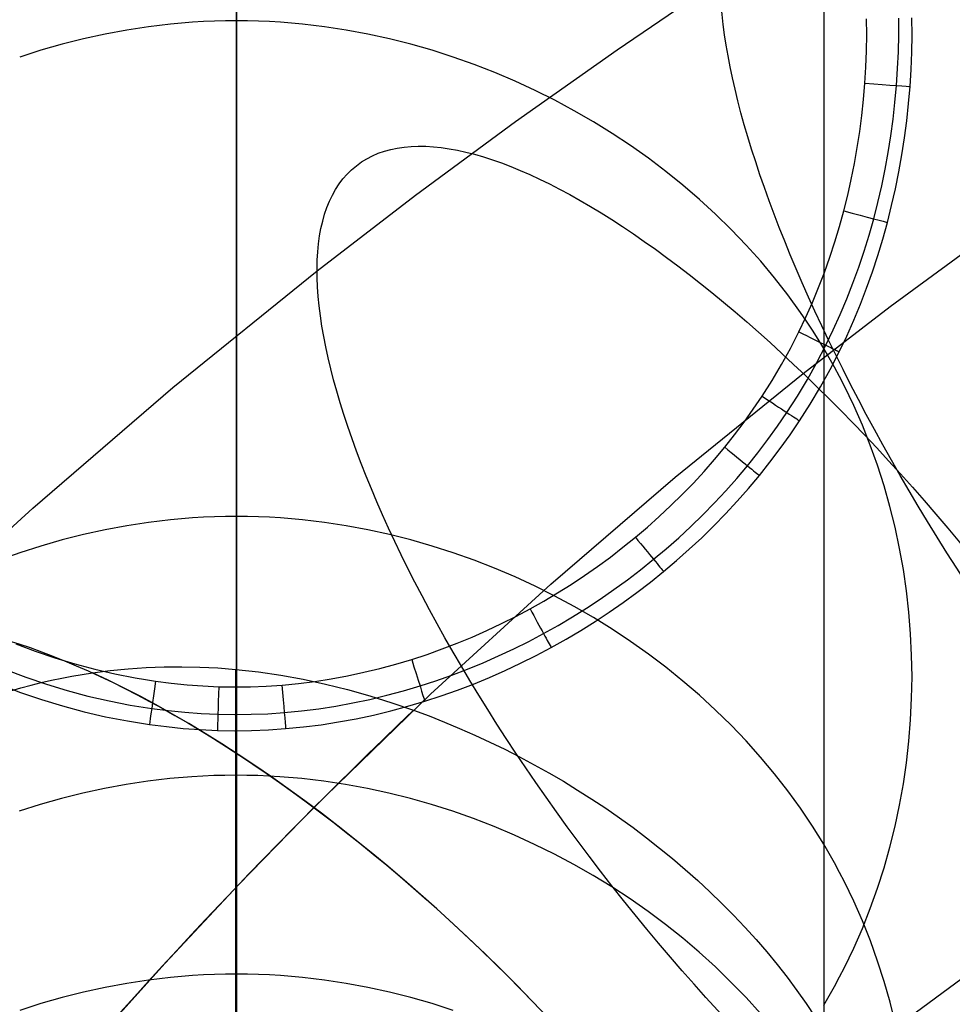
# Model space of a CAD drawing. Extents: x -383 to 1849, y -1185 to -529.
# Tile 633 of 656: x 479 to 499, y -635 to -613. Entities that reach past the tile are written whole.
import ezdxf

# ---------------------------------------------------------------- set-up
doc = ezdxf.new("R2010")
doc.units = 0
doc.layers.add('PREDEFINITO', color=7, linetype='CONTINUOUS')

msp = doc.modelspace()

# ---------------------------------------------------------------- linework, layer by layer
at = {"layer": 'PREDEFINITO'}
for p, q in [((483.672, -597.797, 0.947), (483.674, -689.352, 343.491)), ((483.665, -598.763, -0.312), (483.665, -627.749, -0.312)), ((496.651, -605.521, 0.819), (496.655, -696.67, 341.845)), ((492.081, -613.674, 736.879), (494.364, -612.127, 737.772)), ((483.185, -613.042, 57.86), (482.942, -613.053, 57.857)), ((483.429, -613.036, 57.862), (483.185, -613.042, 57.86)), ((483.672, -613.034, 57.862), (483.429, -613.036, 57.862)), ((483.916, -613.036, 57.862), (483.672, -613.034, 57.862)), ((484.159, -613.042, 57.86), (483.916, -613.036, 57.862)), ((484.402, -613.053, 57.857), (484.159, -613.042, 57.86)), ((497.599, -613.346, -0.312), (497.597, -612.989, -0.312)), ((498.306, -613.349, -0.02), (498.306, -612.977, -0.017)), ((498.599, -613.351, 0.687), (498.597, -612.972, 0.693)), ((481.247, -613.24, 57.807), (480.767, -613.329, 57.783)), ((481.729, -613.166, 57.827), (481.247, -613.24, 57.807)), ((482.213, -613.109, 57.842), (481.729, -613.166, 57.827)), ((482.699, -613.067, 57.853), (482.213, -613.109, 57.842)), ((482.942, -613.053, 57.857), (482.699, -613.067, 57.853)), ((484.645, -613.067, 57.853), (484.402, -613.053, 57.857)), ((485.131, -613.109, 57.842), (484.645, -613.067, 57.853)), ((485.615, -613.166, 57.827), (485.131, -613.109, 57.842)), ((486.097, -613.24, 57.807), (485.615, -613.166, 57.827)), ((486.576, -613.329, 57.783), (486.097, -613.24, 57.807)), ((480.29, -613.434, 57.755), (479.816, -613.553, 57.723)), ((480.767, -613.329, 57.783), (480.29, -613.434, 57.755)), ((487.053, -613.434, 57.755), (486.576, -613.329, 57.783)), ((487.527, -613.553, 57.723), (487.053, -613.434, 57.755)), ((497.593, -613.702, -0.312), (497.599, -613.346, -0.312)), ((498.297, -613.722, -0.022), (498.306, -613.349, -0.02)), ((498.593, -613.73, 0.681), (498.599, -613.351, 0.687)), ((479.346, -613.688, 57.687), (478.88, -613.837, 57.647)), ((479.816, -613.553, 57.723), (479.346, -613.688, 57.687)), ((487.996, -613.688, 57.687), (487.527, -613.553, 57.723)), ((488.461, -613.837, 57.647), (487.996, -613.688, 57.687)), ((489.834, -615.261, 735.962), (492.081, -613.674, 736.879)), ((488.922, -614, 57.604), (488.461, -613.837, 57.647)), ((497.579, -614.058, -0.312), (497.593, -613.702, -0.312)), ((498.281, -614.093, -0.024), (498.297, -613.722, -0.022)), ((498.578, -614.108, 0.675), (498.593, -613.73, 0.681)), ((489.377, -614.178, 57.556), (488.922, -614, 57.604)), ((497.557, -614.414, -0.312), (497.579, -614.058, -0.312)), ((498.256, -614.465, -0.026), (498.281, -614.093, -0.024)), ((498.555, -614.486, 0.669), (498.578, -614.108, 0.675)), ((489.827, -614.369, 57.505), (489.377, -614.178, 57.556)), ((490.27, -614.574, 57.45), (489.827, -614.369, 57.505)), ((497.527, -614.771, -0.312), (497.557, -614.414, -0.312)), ((498.222, -614.837, -0.028), (498.256, -614.465, -0.026)), ((498.523, -614.865, 0.663), (498.555, -614.486, 0.669)), ((490.707, -614.792, 57.392), (490.27, -614.574, 57.45)), ((497.489, -615.126, -0.312), (497.527, -614.771, -0.312)), ((491.136, -615.023, 57.33), (490.707, -614.792, 57.392)), ((498.181, -615.208, -0.03), (498.222, -614.837, -0.028)), ((498.482, -615.244, 0.657), (498.523, -614.865, 0.663)), ((491.558, -615.267, 57.265), (491.136, -615.023, 57.33)), ((497.443, -615.481, -0.312), (497.489, -615.126, -0.312)), ((498.13, -615.578, -0.032), (498.181, -615.208, -0.03)), ((487.625, -616.889, 735.022), (489.834, -615.261, 735.962)), ((491.972, -615.523, 57.196), (491.558, -615.267, 57.265)), ((498.433, -615.621, 0.651), (498.482, -615.244, 0.657)), ((492.377, -615.791, 57.124), (491.972, -615.523, 57.196)), ((497.389, -615.835, -0.312), (497.443, -615.481, -0.312)), ((498.072, -615.948, -0.034), (498.13, -615.578, -0.032)), ((498.375, -615.998, 0.645), (498.433, -615.621, 0.651)), ((492.774, -616.072, 57.049), (492.377, -615.791, 57.124)), ((497.327, -616.188, -0.312), (497.389, -615.835, -0.312)), ((493.16, -616.364, 56.971), (492.774, -616.072, 57.049)), ((498.004, -616.315, -0.036), (498.072, -615.948, -0.034)), ((498.309, -616.373, 0.639), (498.375, -615.998, 0.645)), ((497.257, -616.539, -0.312), (497.327, -616.188, -0.312)), ((493.537, -616.667, 56.889), (493.16, -616.364, 56.971)), ((497.929, -616.682, -0.038), (498.004, -616.315, -0.036)), ((498.233, -616.746, 0.632), (498.309, -616.373, 0.639)), ((493.903, -616.982, 56.805), (493.537, -616.667, 56.889)), ((497.178, -616.888, -0.312), (497.257, -616.539, -0.312)), ((497.844, -617.046, -0.041), (497.929, -616.682, -0.038)), ((485.455, -618.556, 734.06), (487.625, -616.889, 735.022)), ((497.091, -617.235, -0.312), (497.178, -616.888, -0.312)), ((498.149, -617.118, 0.626), (498.233, -616.746, 0.632)), ((494.259, -617.308, 56.718), (493.903, -616.982, 56.805)), ((497.752, -617.408, -0.043), (497.844, -617.046, -0.041)), ((498.056, -617.488, 0.62), (498.149, -617.118, 0.626)), ((494.603, -617.644, 56.628), (494.259, -617.308, 56.718)), ((496.997, -617.579, -0.312), (497.091, -617.235, -0.312)), ((496.894, -617.921, -0.312), (496.997, -617.579, -0.312)), ((497.65, -617.768, -0.045), (497.752, -617.408, -0.043)), ((497.955, -617.856, 0.614), (498.056, -617.488, 0.62)), ((494.935, -617.991, 56.535), (494.603, -617.644, 56.628)), ((497.54, -618.125, -0.047), (497.65, -617.768, -0.045)), ((495.255, -618.347, 56.44), (494.935, -617.991, 56.535)), ((496.782, -618.26, -0.312), (496.894, -617.921, -0.312)), ((497.844, -618.22, 0.608), (497.955, -617.856, 0.614)), ((498.117, -619.349, 715.126), (500.075, -617.906, 715.959)), ((496.663, -618.596, -0.312), (496.782, -618.26, -0.312)), ((497.422, -618.479, -0.049), (497.54, -618.125, -0.047)), ((497.725, -618.583, 0.602), (497.844, -618.22, 0.608)), ((495.562, -618.714, 56.342), (495.255, -618.347, 56.44)), ((497.294, -618.83, -0.051), (497.422, -618.479, -0.049)), ((482.264, -621.136, 732.569), (485.455, -618.556, 734.06)), ((496.535, -618.93, -0.312), (496.663, -618.596, -0.312)), ((497.597, -618.942, 0.596), (497.725, -618.583, 0.602)), ((495.855, -619.09, 56.241), (495.562, -618.714, 56.342)), ((497.158, -619.178, -0.053), (497.294, -618.83, -0.051)), ((496.135, -619.475, 56.138), (495.855, -619.09, 56.241)), ((496.398, -619.259, -0.312), (496.535, -618.93, -0.312)), ((497.459, -619.298, 0.589), (497.597, -618.942, 0.596)), ((496.194, -620.825, 714.273), (498.117, -619.349, 715.126)), ((496.253, -619.585, -0.312), (496.398, -619.259, -0.312)), ((497.013, -619.523, -0.055), (497.158, -619.178, -0.053)), ((497.312, -619.651, 0.583), (497.459, -619.298, 0.589)), ((496.27, -619.672, 56.085), (496.135, -619.475, 56.138)), ((496.859, -619.864, -0.057), (497.013, -619.523, -0.055)), ((496.1, -619.907, -0.312), (496.253, -619.585, -0.312)), ((496.401, -619.87, 56.032), (496.27, -619.672, 56.085)), ((497.156, -620.001, 0.577), (497.312, -619.651, 0.583)), ((495.913, -620.272, -0.312), (496.1, -619.907, -0.312)), ((496.528, -620.07, 55.978), (496.401, -619.87, 56.032)), ((496.696, -620.201, -0.059), (496.859, -619.864, -0.057)), ((496.991, -620.346, 0.571), (497.156, -620.001, 0.577)), ((496.498, -620.582, -0.062), (496.696, -620.201, -0.059)), ((496.651, -620.273, 55.924), (496.528, -620.07, 55.978)), ((495.716, -620.63, -0.312), (495.913, -620.272, -0.312)), ((496.771, -620.478, 55.869), (496.651, -620.273, 55.924)), ((496.79, -620.737, 0.563), (496.991, -620.346, 0.571)), ((495.507, -620.982, -0.312), (495.716, -620.63, -0.312)), ((496.288, -620.957, -0.064), (496.498, -620.582, -0.062)), ((496.887, -620.685, 55.814), (496.771, -620.478, 55.869)), ((493.365, -623.114, 712.952), (496.194, -620.825, 714.273)), ((496.576, -621.122, 0.556), (496.79, -620.737, 0.563)), ((496.999, -620.894, 55.758), (496.887, -620.685, 55.814)), ((495.288, -621.327, -0.312), (495.507, -620.982, -0.312)), ((496.067, -621.325, -0.067), (496.288, -620.957, -0.064)), ((496.651, -620.991, 0.559), (496.654, -711.303, 338.545)), ((497.108, -621.105, 55.701), (496.999, -620.894, 55.758)), ((479.169, -623.799, 731.032), (482.264, -621.136, 732.569)), ((496.351, -621.5, 0.549), (496.576, -621.122, 0.556)), ((497.313, -621.532, 55.587), (497.108, -621.105, 55.701)), ((495.092, -621.617, -0.312), (495.288, -621.327, -0.312)), ((495.834, -621.686, -0.069), (496.067, -621.325, -0.067)), ((496.115, -621.87, 0.543), (496.351, -621.5, 0.549)), ((494.889, -621.901, -0.312), (495.092, -621.617, -0.312)), ((495.628, -621.989, -0.071), (495.834, -621.686, -0.069)), ((497.503, -621.966, 55.471), (497.313, -621.532, 55.587)), ((494.679, -622.181, -0.312), (494.889, -621.901, -0.312)), ((495.904, -622.181, 0.537), (496.115, -621.87, 0.543)), ((495.413, -622.286, -0.072), (495.628, -621.989, -0.071)), ((497.678, -622.407, 55.353), (497.503, -621.966, 55.471)), ((494.462, -622.455, -0.312), (494.679, -622.181, -0.312)), ((495.191, -622.577, -0.074), (495.413, -622.286, -0.072)), ((495.686, -622.486, 0.532), (495.904, -622.181, 0.537)), ((494.237, -622.724, -0.312), (494.462, -622.455, -0.312)), ((494.962, -622.862, -0.076), (495.191, -622.577, -0.074)), ((495.46, -622.784, 0.526), (495.686, -622.486, 0.532)), ((497.838, -622.854, 55.233), (497.678, -622.407, 55.353)), ((494.005, -622.988, -0.312), (494.237, -622.724, -0.312)), ((495.226, -623.077, 0.521), (495.46, -622.784, 0.526)), ((493.767, -623.245, -0.312), (494.005, -622.988, -0.312)), ((494.725, -623.143, -0.077), (494.962, -622.862, -0.076)), ((497.982, -623.305, 55.112), (497.838, -622.854, 55.233)), ((490.619, -625.477, 711.587), (493.365, -623.114, 712.952)), ((493.522, -623.497, -0.312), (493.767, -623.245, -0.312)), ((494.482, -623.417, -0.079), (494.725, -623.143, -0.077)), ((494.985, -623.365, 0.516), (495.226, -623.077, 0.521)), ((494.231, -623.685, -0.08), (494.482, -623.417, -0.079)), ((494.736, -623.646, 0.512), (494.985, -623.365, 0.516)), ((498.112, -623.762, 54.99), (497.982, -623.305, 55.112)), ((493.272, -623.743, -0.312), (493.522, -623.497, -0.312)), ((493.975, -623.947, -0.082), (494.231, -623.685, -0.08)), ((494.481, -623.922, 0.507), (494.736, -623.646, 0.512)), ((476.172, -626.541, 729.449), (479.169, -623.799, 731.032)), ((493.015, -623.983, -0.312), (493.272, -623.743, -0.312)), ((498.226, -624.223, 54.867), (498.112, -623.762, 54.99)), ((481.729, -624.114, 98.716), (481.247, -624.187, 98.696)), ((482.213, -624.056, 98.731), (481.729, -624.114, 98.716)), ((482.699, -624.014, 98.742), (482.213, -624.056, 98.731)), ((482.942, -624, 98.746), (482.699, -624.014, 98.742)), ((483.185, -623.989, 98.749), (482.942, -624, 98.746)), ((483.429, -623.983, 98.75), (483.185, -623.989, 98.749)), ((483.672, -623.981, 98.751), (483.429, -623.983, 98.75)), ((483.915, -623.983, 98.75), (483.672, -623.981, 98.751)), ((484.159, -623.989, 98.749), (483.915, -623.983, 98.75)), ((484.402, -624, 98.746), (484.159, -623.989, 98.749)), ((484.645, -624.014, 98.742), (484.402, -624, 98.746)), ((485.13, -624.056, 98.731), (484.645, -624.014, 98.742)), ((485.614, -624.114, 98.716), (485.13, -624.056, 98.731)), ((486.096, -624.187, 98.696), (485.614, -624.114, 98.716)), ((492.753, -624.217, -0.312), (493.015, -623.983, -0.312)), ((493.712, -624.203, -0.083), (493.975, -623.947, -0.082)), ((494.219, -624.19, 0.503), (494.481, -623.922, 0.507)), ((480.767, -624.277, 98.673), (480.29, -624.381, 98.645)), ((481.247, -624.187, 98.696), (480.767, -624.277, 98.673)), ((486.576, -624.277, 98.673), (486.096, -624.187, 98.696)), ((487.053, -624.381, 98.645), (486.576, -624.277, 98.673)), ((492.485, -624.444, -0.312), (492.753, -624.217, -0.312)), ((493.443, -624.452, -0.085), (493.712, -624.203, -0.083)), ((493.951, -624.452, 0.498), (494.219, -624.19, 0.503)), ((498.325, -624.688, 54.742), (498.226, -624.223, 54.867)), ((479.816, -624.501, 98.614), (479.347, -624.636, 98.578)), ((480.29, -624.381, 98.645), (479.816, -624.501, 98.614)), ((487.526, -624.501, 98.614), (487.053, -624.381, 98.645)), ((487.995, -624.636, 98.578), (487.526, -624.501, 98.614)), ((492.212, -624.665, -0.312), (492.485, -624.444, -0.312)), ((493.169, -624.695, -0.086), (493.443, -624.452, -0.085)), ((493.677, -624.708, 0.494), (493.951, -624.452, 0.498)), ((478.881, -624.785, 98.539), (478.42, -624.949, 98.495)), ((479.347, -624.636, 98.578), (478.881, -624.785, 98.539)), ((488.461, -624.785, 98.539), (487.995, -624.636, 98.578)), ((488.921, -624.949, 98.495), (488.461, -624.785, 98.539)), ((491.933, -624.88, -0.312), (492.212, -624.665, -0.312)), ((492.888, -624.93, -0.087), (493.169, -624.695, -0.086)), ((493.396, -624.956, 0.49), (493.677, -624.708, 0.494)), ((498.409, -625.155, 54.617), (498.325, -624.688, 54.742)), ((489.376, -625.126, 98.449), (488.921, -624.949, 98.495)), ((491.648, -625.088, -0.312), (491.933, -624.88, -0.312)), ((492.602, -625.16, -0.088), (492.888, -624.93, -0.087)), ((493.11, -625.198, 0.486), (493.396, -624.956, 0.49)), ((489.826, -625.318, 98.398), (489.376, -625.126, 98.449)), ((491.36, -625.29, -0.312), (491.648, -625.088, -0.312)), ((492.31, -625.383, -0.09), (492.602, -625.16, -0.088)), ((492.818, -625.434, 0.482), (493.11, -625.198, 0.486)), ((498.477, -625.626, 54.491), (498.409, -625.155, 54.617)), ((490.269, -625.523, 98.344), (489.826, -625.318, 98.398)), ((491.066, -625.484, -0.312), (491.36, -625.29, -0.312)), ((492.013, -625.599, -0.091), (492.31, -625.383, -0.09)), ((492.52, -625.662, 0.479), (492.818, -625.434, 0.482)), ((487.957, -627.911, 710.182), (490.619, -625.477, 711.587)), ((490.706, -625.741, 98.286), (490.269, -625.523, 98.344)), ((490.768, -625.671, -0.312), (491.066, -625.484, -0.312)), ((491.711, -625.807, -0.092), (492.013, -625.599, -0.091)), ((498.53, -626.099, 54.364), (498.477, -625.626, 54.491)), ((490.158, -626.024, -0.312), (490.465, -625.851, -0.312)), ((490.465, -625.851, -0.312), (490.768, -625.671, -0.312)), ((491.135, -625.972, 98.225), (490.706, -625.741, 98.286)), ((491.405, -626.009, -0.093), (491.711, -625.807, -0.092)), ((492.216, -625.883, 0.475), (492.52, -625.662, 0.479)), ((489.844, -626.192, -0.312), (490.158, -626.024, -0.312)), ((491.093, -626.203, -0.094), (491.405, -626.009, -0.093)), ((491.557, -626.216, 98.16), (491.135, -625.972, 98.225)), ((491.908, -626.097, 0.472), (492.216, -625.883, 0.475)), ((489.526, -626.351, -0.312), (489.844, -626.192, -0.312)), ((490.777, -626.39, -0.095), (491.093, -626.203, -0.094)), ((491.277, -626.503, 0.465), (491.595, -626.304, 0.469)), ((491.971, -626.473, 98.092), (491.557, -626.216, 98.16)), ((491.595, -626.304, 0.469), (491.908, -626.097, 0.472)), ((498.568, -626.573, 54.238), (498.53, -626.099, 54.364)), ((488.879, -626.647, -0.312), (489.204, -626.503, -0.312)), ((489.204, -626.503, -0.312), (489.526, -626.351, -0.312)), ((490.457, -626.569, -0.096), (490.777, -626.39, -0.095)), ((490.954, -626.694, 0.462), (491.277, -626.503, 0.465)), ((492.376, -626.742, 98.021), (491.971, -626.473, 98.092)), ((488.55, -626.783, -0.312), (488.879, -626.647, -0.312)), ((489.797, -626.908, -0.097), (490.129, -626.742, -0.097)), ((490.129, -626.742, -0.097), (490.457, -626.569, -0.096)), ((490.626, -626.878, 0.459), (490.954, -626.694, 0.462)), ((492.773, -627.022, 97.947), (492.376, -626.742, 98.021)), ((498.591, -627.048, 54.11), (498.568, -626.573, 54.238)), ((478.797, -626.794, -0.312), (479.225, -626.956, -0.312)), ((479.225, -626.956, -0.312), (479.658, -627.104, -0.312)), ((487.882, -627.03, -0.312), (488.217, -626.91, -0.312)), ((488.217, -626.91, -0.312), (488.55, -626.783, -0.312)), ((489.461, -627.065, -0.098), (489.797, -626.908, -0.097)), ((490.291, -627.056, 0.457), (490.626, -626.878, 0.459)), ((479.658, -627.104, -0.312), (480.096, -627.237, -0.312)), ((487.193, -627.245, -0.312), (487.543, -627.14, -0.312)), ((487.543, -627.14, -0.312), (487.882, -627.03, -0.312)), ((489.121, -627.214, -0.099), (489.461, -627.065, -0.098)), ((489.951, -627.226, 0.454), (490.291, -627.056, 0.457)), ((493.159, -627.314, 97.869), (492.773, -627.022, 97.947)), ((498.599, -627.524, 53.983), (498.591, -627.048, 54.11)), ((478.57, -627.367, -0.1), (479.017, -627.534, -0.101)), ((480.096, -627.237, -0.312), (480.538, -627.356, -0.312)), ((480.487, -627.436, 712.033), (480.882, -627.386, 711.908)), ((480.538, -627.356, -0.312), (480.983, -627.46, -0.312)), ((480.882, -627.386, 711.908), (481.277, -627.347, 711.782)), ((481.277, -627.347, 711.782), (481.673, -627.32, 711.655)), ((481.673, -627.32, 711.655), (482.07, -627.305, 711.528)), ((482.07, -627.305, 711.528), (482.467, -627.302, 711.401)), ((482.467, -627.302, 711.401), (482.864, -627.31, 711.274)), ((482.864, -627.31, 711.274), (483.261, -627.33, 711.149)), ((483.261, -627.33, 711.149), (483.658, -627.362, 711.026)), ((483.658, -627.362, 711.026), (484.154, -627.417, 710.874)), ((483.658, -643.078, 659.325), (483.658, -627.362, 711.026)), ((486.484, -627.426, -0.312), (486.839, -627.341, -0.312)), ((486.839, -627.341, -0.312), (487.193, -627.245, -0.312)), ((488.43, -627.487, -0.1), (488.777, -627.355, -0.1)), ((488.777, -627.355, -0.1), (489.121, -627.214, -0.099)), ((489.26, -627.54, 0.449), (489.608, -627.387, 0.451)), ((489.608, -627.387, 0.451), (489.951, -627.226, 0.454)), ((493.536, -627.618, 97.789), (493.159, -627.314, 97.869)), ((479.017, -627.534, -0.101), (479.47, -627.688, -0.102)), ((479.357, -627.651, 712.376), (479.583, -627.6, 712.31)), ((479.583, -627.6, 712.31), (479.809, -627.553, 712.242)), ((479.809, -627.553, 712.242), (480.035, -627.51, 712.173)), ((480.035, -627.51, 712.173), (480.261, -627.471, 712.104)), ((480.261, -627.471, 712.104), (480.487, -627.436, 712.033)), ((480.983, -627.46, -0.312), (481.432, -627.548, -0.312)), ((481.432, -627.548, -0.312), (481.658, -627.587, -0.312)), ((481.658, -627.587, -0.312), (481.884, -627.621, -0.312)), ((484.154, -627.417, 710.874), (484.649, -627.49, 710.726)), ((484.649, -627.49, 710.726), (485.143, -627.58, 710.584)), ((485.143, -627.58, 710.584), (485.636, -627.686, 710.447)), ((485.404, -627.625, -0.312), (485.766, -627.569, -0.312)), ((485.766, -627.569, -0.312), (486.126, -627.503, -0.312)), ((486.126, -627.503, -0.312), (486.484, -627.426, -0.312)), ((487.727, -627.726, -0.102), (488.08, -627.611, -0.101)), ((488.08, -627.611, -0.101), (488.43, -627.487, -0.1)), ((488.909, -627.684, 0.447), (489.26, -627.54, 0.449)), ((498.591, -628, 53.855), (498.599, -627.524, 53.983)), ((478.439, -627.696, 0.447), (478.897, -627.868, 0.444)), ((478.686, -627.832, 712.563), (478.909, -627.767, 712.503)), ((478.909, -627.767, 712.503), (479.133, -627.707, 712.441)), ((479.133, -627.707, 712.441), (479.357, -627.651, 712.376)), ((479.47, -627.688, -0.102), (479.927, -627.826, -0.102)), ((479.927, -627.826, -0.102), (480.389, -627.949, -0.103)), ((481.884, -627.621, -0.312), (482.231, -627.666, -0.312)), ((482.231, -627.666, -0.312), (482.58, -627.702, -0.312)), ((482.58, -627.702, -0.312), (482.929, -627.727, -0.312)), ((482.929, -627.727, -0.312), (483.279, -627.743, -0.312)), ((483.279, -627.743, -0.312), (483.629, -627.749, -0.312)), ((483.629, -627.749, -0.312), (483.979, -627.745, -0.312)), ((483.979, -627.745, -0.312), (484.328, -627.731, -0.312)), ((484.328, -627.731, -0.312), (484.677, -627.707, -0.312)), ((484.677, -627.707, -0.312), (485.042, -627.671, -0.312)), ((485.042, -627.671, -0.312), (485.404, -627.625, -0.312)), ((485.636, -627.686, 710.447), (486.127, -627.808, 710.318)), ((486.127, -627.808, 710.318), (486.616, -627.945, 710.196)), ((487.36, -627.834, -0.102), (487.727, -627.726, -0.102)), ((488.195, -627.947, 0.442), (488.553, -627.82, 0.444)), ((488.553, -627.82, 0.444), (488.909, -627.684, 0.447)), ((493.903, -627.933, 97.705), (493.536, -627.618, 97.789)), ((478.897, -627.868, 0.444), (479.36, -628.026, 0.441)), ((479.36, -628.026, 0.441), (479.829, -628.168, 0.439)), ((480.389, -627.949, -0.103), (480.855, -628.057, -0.104)), ((485.383, -630.415, 708.736), (487.957, -627.911, 710.182)), ((486.245, -628.102, -0.104), (486.619, -628.023, -0.103)), ((486.616, -627.945, 710.196), (487.102, -628.097, 710.083)), ((486.619, -628.023, -0.103), (486.991, -627.933, -0.103)), ((486.991, -627.933, -0.103), (487.36, -627.834, -0.102)), ((487.833, -628.065, 0.441), (488.195, -627.947, 0.442)), ((494.258, -628.259, 97.619), (493.903, -627.933, 97.705)), ((498.569, -628.475, 53.728), (498.591, -628, 53.855)), ((479.829, -628.168, 0.439), (480.302, -628.295, 0.437)), ((480.855, -628.057, -0.104), (481.325, -628.149, -0.104)), ((481.325, -628.149, -0.104), (481.798, -628.225, -0.104)), ((481.798, -628.225, -0.104), (482.161, -628.272, -0.105)), ((485.109, -628.277, -0.105), (485.49, -628.229, -0.105)), ((485.49, -628.229, -0.105), (485.868, -628.171, -0.104)), ((485.868, -628.171, -0.104), (486.245, -628.102, -0.104)), ((487.079, -628.278, 0.437), (487.458, -628.177, 0.439)), ((487.102, -628.097, 710.083), (487.585, -628.264, 709.978)), ((487.458, -628.177, 0.439), (487.833, -628.065, 0.441)), ((487.585, -628.264, 709.978), (487.926, -628.39, 709.909)), ((494.602, -628.595, 97.53), (494.258, -628.259, 97.619)), ((480.302, -628.295, 0.437), (480.78, -628.406, 0.435)), ((480.78, -628.406, 0.435), (481.262, -628.5, 0.433)), ((482.161, -628.272, -0.105), (482.527, -628.309, -0.105)), ((482.527, -628.309, -0.105), (482.893, -628.335, -0.105)), ((482.893, -628.335, -0.105), (483.26, -628.352, -0.105)), ((483.26, -628.352, -0.105), (483.627, -628.358, -0.105)), ((483.627, -628.358, -0.105), (483.995, -628.353, -0.105)), ((483.995, -628.353, -0.105), (484.362, -628.339, -0.105)), ((484.362, -628.339, -0.105), (484.728, -628.314, -0.105)), ((484.728, -628.314, -0.105), (485.109, -628.277, -0.105)), ((485.928, -628.522, 0.433), (486.314, -628.451, 0.434)), ((486.314, -628.451, 0.434), (486.698, -628.37, 0.435)), ((486.698, -628.37, 0.435), (487.079, -628.278, 0.437)), ((487.926, -628.39, 709.909), (488.265, -628.524, 709.845)), ((498.531, -628.949, 53.601), (498.569, -628.475, 53.728)), ((481.262, -628.5, 0.433), (481.747, -628.578, 0.432)), ((481.747, -628.578, 0.432), (482.121, -628.626, 0.431)), ((482.121, -628.626, 0.431), (482.496, -628.664, 0.43)), ((482.496, -628.664, 0.43), (482.872, -628.692, 0.43)), ((482.872, -628.692, 0.43), (483.249, -628.709, 0.43)), ((484.004, -628.71, 0.43), (484.381, -628.695, 0.43)), ((484.381, -628.695, 0.43), (484.757, -628.669, 0.43)), ((484.757, -628.669, 0.43), (485.149, -628.631, 0.431)), ((485.149, -628.631, 0.431), (485.54, -628.582, 0.432)), ((485.54, -628.582, 0.432), (485.928, -628.522, 0.433)), ((488.265, -628.524, 709.845), (488.602, -628.664, 709.787)), ((488.602, -628.664, 709.787), (488.937, -628.812, 709.733)), ((494.934, -628.942, 97.438), (494.602, -628.595, 97.53)), ((483.249, -628.709, 0.43), (483.626, -628.715, 0.429)), ((483.626, -628.715, 0.429), (484.004, -628.71, 0.43)), ((483.658, -628.715, 0.429), (483.656, -718.62, 336.891)), ((488.937, -628.812, 709.733), (489.27, -628.966, 709.684)), ((489.27, -628.966, 709.684), (489.6, -629.126, 709.641)), ((489.6, -629.126, 709.641), (489.928, -629.293, 709.602)), ((495.254, -629.298, 97.343), (494.934, -628.942, 97.438)), ((498.477, -629.422, 53.475), (498.531, -628.949, 53.601)), ((489.928, -629.293, 709.602), (490.253, -629.467, 709.57)), ((495.561, -629.665, 97.246), (495.254, -629.298, 97.343)), ((490.253, -629.467, 709.57), (490.575, -629.647, 709.543)), ((498.409, -629.892, 53.349), (498.477, -629.422, 53.475)), ((482.199, -629.774, 703.359), (481.715, -629.831, 703.376)), ((482.684, -629.732, 703.347), (482.199, -629.774, 703.359)), ((482.927, -629.718, 703.342), (482.684, -629.732, 703.347)), ((483.171, -629.708, 703.339), (482.927, -629.718, 703.342)), ((483.414, -629.701, 703.337), (483.171, -629.708, 703.339)), ((483.658, -629.699, 703.336), (483.414, -629.701, 703.337)), ((483.901, -629.701, 703.337), (483.658, -629.699, 703.336)), ((484.144, -629.708, 703.339), (483.901, -629.701, 703.337)), ((484.388, -629.718, 703.342), (484.144, -629.708, 703.339)), ((484.631, -629.732, 703.347), (484.388, -629.718, 703.342)), ((485.117, -629.774, 703.359), (484.631, -629.732, 703.347)), ((485.601, -629.831, 703.376), (485.117, -629.774, 703.359)), ((490.575, -629.647, 709.543), (490.894, -629.833, 709.522)), ((495.855, -630.041, 97.146), (495.561, -629.665, 97.246)), ((480.753, -629.992, 703.425), (480.277, -630.095, 703.457)), ((481.233, -629.904, 703.399), (480.753, -629.992, 703.425)), ((481.715, -629.831, 703.376), (481.233, -629.904, 703.399)), ((486.083, -629.904, 703.399), (485.601, -629.831, 703.376)), ((486.563, -629.992, 703.425), (486.083, -629.904, 703.399)), ((487.04, -630.095, 703.457), (486.563, -629.992, 703.425)), ((490.894, -629.833, 709.522), (491.21, -630.026, 709.507)), ((498.325, -630.36, 53.224), (498.409, -629.892, 53.349)), ((479.803, -630.214, 703.493), (479.334, -630.347, 703.533)), ((480.277, -630.095, 703.457), (479.803, -630.214, 703.493)), ((487.514, -630.214, 703.493), (487.04, -630.095, 703.457)), ((487.984, -630.347, 703.533), (487.514, -630.214, 703.493)), ((491.21, -630.026, 709.507), (491.522, -630.224, 709.497)), ((496.135, -630.426, 97.043), (495.855, -630.041, 97.146)), ((479.334, -630.347, 703.533), (478.868, -630.495, 703.578)), ((483.719, -632.116, 707.753), (485.383, -630.415, 708.736)), ((488.449, -630.495, 703.578), (487.984, -630.347, 703.533)), ((491.522, -630.224, 709.497), (491.83, -630.429, 709.493)), ((491.83, -630.429, 709.493), (492.134, -630.639, 709.495)), ((496.27, -630.623, 96.991), (496.135, -630.426, 97.043)), ((498.226, -630.825, 53.099), (498.325, -630.36, 53.224)), ((488.91, -630.657, 703.628), (488.449, -630.495, 703.578)), ((489.366, -630.832, 703.681), (488.91, -630.657, 703.628)), ((492.134, -630.639, 709.495), (492.434, -630.856, 709.503)), ((496.401, -630.821, 96.938), (496.27, -630.623, 96.991)), ((489.816, -631.022, 703.739), (489.366, -630.832, 703.681)), ((492.434, -630.856, 709.503), (492.73, -631.078, 709.518)), ((496.528, -631.021, 96.885), (496.401, -630.821, 96.938)), ((498.112, -631.286, 52.976), (498.226, -630.825, 53.099)), ((490.26, -631.225, 703.8), (489.816, -631.022, 703.739)), ((492.73, -631.078, 709.518), (493.021, -631.306, 709.538)), ((496.652, -631.224, 96.831), (496.528, -631.021, 96.885)), ((490.697, -631.441, 703.866), (490.26, -631.225, 703.8)), ((493.021, -631.306, 709.538), (493.308, -631.54, 709.564)), ((496.771, -631.429, 96.776), (496.652, -631.224, 96.831)), ((497.983, -631.742, 52.854), (498.112, -631.286, 52.976)), ((491.128, -631.67, 703.935), (490.697, -631.441, 703.866)), ((496.888, -631.636, 96.721), (496.771, -631.429, 96.776)), ((491.55, -631.911, 704.009), (491.128, -631.67, 703.935)), ((493.308, -631.54, 709.564), (493.589, -631.779, 709.596)), ((497, -631.845, 96.666), (496.888, -631.636, 96.721)), ((497.838, -632.194, 52.733), (497.983, -631.742, 52.854)), ((491.965, -632.165, 704.086), (491.55, -631.911, 704.009)), ((493.589, -631.779, 709.596), (493.864, -632.024, 709.635)), ((497.108, -632.055, 96.609), (497, -631.845, 96.666)), ((482.096, -633.846, 706.754), (483.719, -632.116, 707.753)), ((492.37, -632.431, 704.167), (491.965, -632.165, 704.086)), ((493.864, -632.024, 709.635), (494.134, -632.274, 709.679)), ((497.314, -632.482, 96.496), (497.108, -632.055, 96.609)), ((494.134, -632.274, 709.679), (494.398, -632.529, 709.729)), ((497.678, -632.641, 52.613), (497.838, -632.194, 52.733)), ((492.767, -632.708, 704.251), (492.37, -632.431, 704.167)), ((494.398, -632.529, 709.729), (494.656, -632.789, 709.786)), ((497.504, -632.916, 96.38), (497.314, -632.482, 96.496)), ((493.155, -632.998, 704.339), (492.767, -632.708, 704.251)), ((494.656, -632.789, 709.786), (494.907, -633.054, 709.848)), ((497.503, -633.081, 52.495), (497.678, -632.641, 52.613)), ((493.532, -633.298, 704.431), (493.155, -632.998, 704.339)), ((497.679, -633.357, 96.262), (497.504, -632.916, 96.38)), ((494.907, -633.054, 709.848), (495.152, -633.325, 709.917)), ((497.313, -633.516, 52.379), (497.503, -633.081, 52.495)), ((493.899, -633.61, 704.525), (493.532, -633.298, 704.431)), ((495.152, -633.325, 709.917), (495.389, -633.599, 709.991)), ((497.839, -633.803, 96.143), (497.679, -633.357, 96.262)), ((494.255, -633.933, 704.623), (493.899, -633.61, 704.525)), ((495.389, -633.599, 709.991), (495.619, -633.879, 710.07)), ((497.107, -633.943, 52.265), (497.313, -633.516, 52.379)), ((480.513, -635.604, 705.739), (482.096, -633.846, 706.754)), ((495.619, -633.879, 710.07), (495.842, -634.162, 710.156)), ((497.984, -634.254, 96.023), (497.839, -633.803, 96.143)), ((498.117, -635.35, 742.838), (500.075, -633.908, 743.67)), ((482.699, -634.123, 136.502), (482.213, -634.164, 136.491)), ((482.942, -634.108, 136.506), (482.699, -634.123, 136.502)), ((483.185, -634.098, 136.509), (482.942, -634.108, 136.506)), ((483.429, -634.091, 136.51), (483.185, -634.098, 136.509)), ((483.672, -634.089, 136.511), (483.429, -634.091, 136.51)), ((483.916, -634.091, 136.51), (483.672, -634.089, 136.511)), ((484.159, -634.098, 136.509), (483.916, -634.091, 136.51)), ((484.402, -634.108, 136.506), (484.159, -634.098, 136.509)), ((484.645, -634.123, 136.502), (484.402, -634.108, 136.506)), ((485.131, -634.164, 136.491), (484.645, -634.123, 136.502)), ((494.599, -634.266, 704.725), (494.255, -633.933, 704.623)), ((496.999, -634.154, 52.208), (497.107, -633.943, 52.265)), ((481.247, -634.295, 136.456), (480.767, -634.385, 136.432)), ((481.729, -634.222, 136.475), (481.247, -634.295, 136.456)), ((482.213, -634.164, 136.491), (481.729, -634.222, 136.475)), ((485.615, -634.222, 136.475), (485.131, -634.164, 136.491)), ((486.097, -634.295, 136.456), (485.615, -634.222, 136.475)), ((486.576, -634.385, 136.432), (486.097, -634.295, 136.456)), ((494.932, -634.609, 704.829), (494.599, -634.266, 704.725)), ((495.842, -634.162, 710.156), (496.056, -634.45, 710.247)), ((496.887, -634.363, 52.152), (496.999, -634.154, 52.208)), ((498.114, -634.71, 95.901), (497.984, -634.254, 96.023)), ((480.29, -634.489, 136.404), (479.816, -634.609, 136.372)), ((480.767, -634.385, 136.432), (480.29, -634.489, 136.404)), ((487.053, -634.489, 136.404), (486.576, -634.385, 136.432)), ((487.526, -634.609, 136.372), (487.053, -634.489, 136.404)), ((496.056, -634.45, 710.247), (496.263, -634.742, 710.343)), ((496.651, -634.774, 52.042), (496.77, -634.57, 52.097)), ((496.77, -634.57, 52.097), (496.887, -634.363, 52.152)), ((479.346, -634.743, 136.336), (478.88, -634.892, 136.296)), ((479.816, -634.609, 136.372), (479.346, -634.743, 136.336)), ((487.996, -634.743, 136.336), (487.526, -634.609, 136.372)), ((488.461, -634.892, 136.296), (487.996, -634.743, 136.336)), ((495.252, -634.962, 704.936), (494.932, -634.609, 704.829)), ((496.263, -634.742, 710.343), (496.461, -635.039, 710.444)), ((498.228, -635.171, 95.778), (498.114, -634.71, 95.901))]:
    msp.add_line(p, q, dxfattribs=at)
at = {"layer": 'PREDEFINITO', "extrusion": (0.793971, 0.526486, 0.304011)}
msp.add_circle((-797.909, 673.771, 294.524), 16, dxfattribs=at)
at = {"layer": 'PREDEFINITO', "extrusion": (0.741264, 0.581267, 0.335644)}
msp.add_circle((-801.015, 685.072, 246.687), 16, dxfattribs=at)
at = {"layer": 'PREDEFINITO', "extrusion": (0.653639, 0.655389, 0.378445)}
msp.add_circle((-794.5, 710.202, 172.315), 16, dxfattribs=at)
at = {"layer": 'PREDEFINITO', "extrusion": (-0.072384, -0.997377, 1.07028e-05)}
msp.add_arc((540.726, 0.682, 576.787), 1, 269.9999, 358.8901, dxfattribs=at)
at = {"layer": 'PREDEFINITO', "extrusion": (-0.253936, -0.967221, -2.59165e-05)}
msp.add_arc((637.535, 0.7, 470.773), 1, 270.0017, 356.111, dxfattribs=at)
at = {"layer": 'PREDEFINITO', "extrusion": (-0.441747, -0.89714, -2.57107e-05)}
msp.add_arc((718.913, 0.697, 336.993), 1, 270.0004, 353.255, dxfattribs=at)
at = {"layer": 'PREDEFINITO', "extrusion": (-0.549026, -0.835805, -2.26575e-05)}
msp.add_arc((755.089, 0.694, 247.383), 1, 270, 351.6378, dxfattribs=at)
at = {"layer": 'PREDEFINITO', "extrusion": (-0.63148, -0.775392, -2.51459e-05)}
msp.add_arc((776.469, 0.692, 170.404), 1, 269.9982, 350.4027, dxfattribs=at)
at = {"layer": 'PREDEFINITO', "extrusion": (-0.770064, -0.637967, -1.017e-05)}
msp.add_arc((795.051, 0.688, 19.129), 1, 269.9995, 348.354, dxfattribs=at)
at = {"layer": 'PREDEFINITO', "extrusion": (-0.87689, -0.480691, 2.95191e-05)}
msp.add_arc((784.569, 0.692, -128.89), 1, 269.9996, 346.7873, dxfattribs=at)
at = {"layer": 'PREDEFINITO', "extrusion": (-0.954308, -0.298824, -7.49317e-05)}
msp.add_arc((744.175, 0.667, -277.862), 1, 269.9998, 345.6725, dxfattribs=at)
at = {"layer": 'PREDEFINITO', "extrusion": (0.653639, 0.655389, 0.378445)}
msp.add_arc((-794.5, 710.202, 172.315), 16, 202.1004, 314.5232, dxfattribs=at)
at = {"layer": 'PREDEFINITO', "extrusion": (-0.989886, 0.141868, 0.000128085)}
msp.add_arc((552.91, 0.76, -566.049), 1, 269.9988, 345.1606, dxfattribs=at)
at = {"layer": 'PREDEFINITO', "extrusion": (-0.999519, 0.030997, -5.17151e-05)}
msp.add_arc((612.461, 0.662, -502.505), 1, 270.0005, 345.0173, dxfattribs=at)
at = {"layer": 'PREDEFINITO', "extrusion": (-0.996576, -0.082682, -4.50145e-05)}
msp.add_arc((665.632, 0.669, -431.117), 1, 269.9995, 345.0633, dxfattribs=at)
at = {"layer": 'PREDEFINITO', "extrusion": (-9.37095e-11, 0.500055, -0.865994)}
msp.add_arc((-581.646, -274.723, -929.003), 127.233, 27.82634, 42.33004, dxfattribs=at)

doc.saveas('drawing.dxf')
